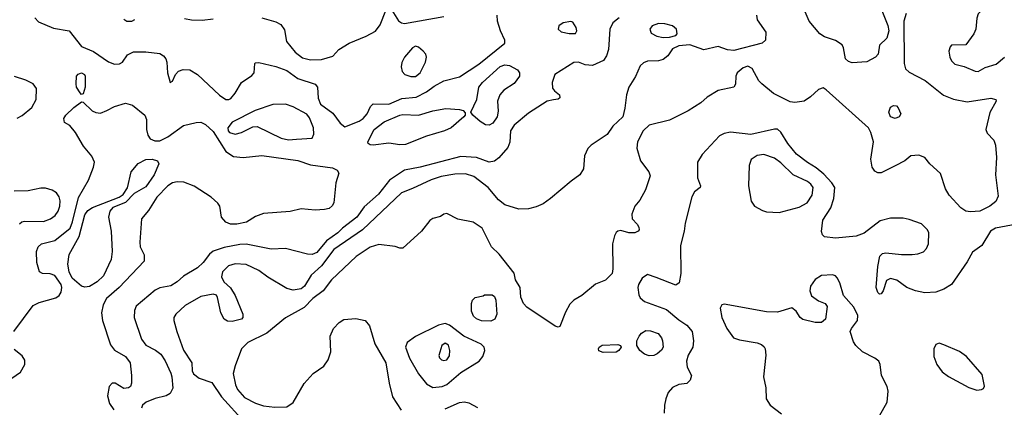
# Model space of a CAD drawing. Extents: x 1173029 to 1307123, y 522559 to 678521.
# Tile 418 of 623: x 1266080 to 1272361, y 601691 to 604165. Entities that reach past the tile are written whole.
import ezdxf

# ---------------------------------------------------------------- set-up
doc = ezdxf.new("R2010")
doc.units = 0

msp = doc.modelspace()

# ---------------------------------------------------------------- linework, layer by layer
at = {"layer": '0CON10XD'}
for points in [[(1272409.1, 604450.9), (1272315, 604422.7), (1272282.2, 604395), (1272271.5, 604365), (1272275.4, 604294.6), (1272252.4, 604257.6), (1272195, 604202), (1272185.5, 604175), (1272180.5, 604105), (1272167.5, 604075), (1272115, 604004), (1272025, 604002.5), (1272015, 603992.5), (1272006.2, 603965), (1272013.8, 603925), (1272023.2, 603903.2), (1272045, 603882), (1272105, 603866), (1272175, 603836.2), (1272195, 603834.2), (1272239.7, 603860.3), (1272308.3, 603881.7), (1272362, 603925)], [(1266176, 604176), (1266200.7, 604150.7), (1266295, 604111.2), (1266395, 604094.4), (1266475, 603994.6), (1266551.3, 603961.3), (1266646.3, 603896.3), (1266685, 603881.9), (1266717.1, 603882.9), (1266735, 603893.3), (1266768.8, 603941.2), (1266805, 603959.2), (1266885, 603959.5), (1266975, 603949.5), (1266998, 603935), (1267012.5, 603915), (1267019.2, 603895), (1267022, 603825), (1267040, 603765), (1267055, 603772.5), (1267073.9, 603816.1), (1267092.9, 603837.1), (1267123.2, 603846.8), (1267165, 603845.5), (1267215, 603815.6), (1267355, 603683.5), (1267395, 603655.6), (1267415, 603655.6), (1267427.3, 603662.7), (1267454.4, 603695.6), (1267495.5, 603765), (1267561.3, 603808.7), (1267576, 603825), (1267580, 603885), (1267585, 603890), (1267605, 603891.2), (1267715, 603866.5), (1267785, 603841.2), (1267855, 603788.9), (1267965, 603754.5), (1267980.4, 603735), (1267984.6, 603664.6), (1267998.1, 603625), (1268078.5, 603568.5), (1268125.3, 603505.3), (1268155, 603480.5), (1268245, 603518.3), (1268270.4, 603535), (1268296, 603565), (1268318.8, 603611.2), (1268335, 603627.5), (1268435, 603626.3), (1268517.6, 603662.4), (1268609, 603671), (1268676, 603704), (1268725, 603741.2), (1268786.1, 603773.9), (1268885, 603800.6), (1269008.3, 603881.7), (1269173.8, 604015), (1269175.4, 604035), (1269147.1, 604095), (1269128.1, 604155), (1269125.8, 604195)], [(1269903.9, 604176.1), (1269864.2, 604145.8), (1269844, 604105), (1269835.7, 603975), (1269824.2, 603935), (1269803.8, 603905), (1269735, 603872.2), (1269688, 603878), (1269645, 603894.3), (1269615, 603891.4), (1269493.3, 603815), (1269477.5, 603765), (1269478.3, 603728.3), (1269490.7, 603710.7), (1269523.3, 603685), (1269526.4, 603666.4), (1269515, 603658.8), (1269485.7, 603654.3), (1269445, 603644.4), (1269325, 603568.9), (1269235, 603491.5), (1269210.8, 603455), (1269206.7, 603383.3), (1269195, 603349.2), (1269137.3, 603282.7), (1269108, 603262), (1269075, 603255.4), (1268995, 603286.7), (1268895, 603293.1), (1268635, 603223), (1268535.4, 603204.6), (1268438.1, 603141.9), (1268368.7, 603051.3), (1268278.4, 602971.6), (1268231.8, 602905), (1268140.3, 602835), (1268110.5, 602805), (1268036.6, 602753.4), (1267975, 602679.5), (1267946.8, 602666.8), (1267915, 602669.2), (1267775, 602705.6), (1267685, 602701.2), (1267525, 602732.4), (1267485, 602730.5), (1267385, 602711.6), (1267315, 602687.7), (1267291, 602669), (1267250.9, 602615), (1267215, 602581.5), (1267125, 602529.4), (1267085, 602492.9), (1267045, 602467.5), (1266975, 602453.1), (1266945, 602438.5), (1266822.6, 602337.4), (1266811.5, 602308.5), (1266809.6, 602265), (1266857.3, 602127.3), (1266885, 602087.1), (1266946.8, 602056.8), (1266979.6, 602029.6), (1267007.4, 601987.4), (1267045, 601910), (1267050.8, 601885), (1267056.6, 601813.4), (1267040, 601780), (1267015.5, 601764.5), (1266945, 601748.5), (1266887.1, 601725), (1266864.3, 601705.7), (1266856.2, 601685)], [(1271734.6, 604205), (1271719.4, 604155), (1271722.5, 603885), (1271731.3, 603851.3), (1271755, 603830), (1271857.1, 603777.1), (1271972.4, 603682.4), (1272037.8, 603657.8), (1272125, 603641.3), (1272275, 603664), (1272306.2, 603655), (1272308.8, 603645), (1272268.2, 603571.8), (1272242.9, 603465), (1272250.9, 603440.9), (1272295, 603395.8), (1272304.6, 603365), (1272311.1, 603285), (1272305.4, 603175), (1272322, 603038), (1272306, 603005), (1272268, 602975), (1272205, 602942.7), (1272145, 602939.1), (1272115, 602943.5), (1272084, 602964), (1272010, 603045), (1271985.6, 603085), (1271953.2, 603183.2), (1271886.2, 603245), (1271853.3, 603285), (1271815, 603300), (1271765, 603296.7), (1271725.8, 603264.2), (1271665, 603232.5), (1271575, 603187.1), (1271555, 603187.1), (1271535, 603199.2), (1271518.1, 603225), (1271509.5, 603275), (1271526.5, 603385), (1271510, 603445), (1271495.4, 603475), (1271225, 603717.8), (1271205, 603730), (1271175, 603720.5), (1271125, 603672.7), (1271085, 603645.5), (1271025, 603637.3), (1270995, 603640), (1270888, 603695), (1270814.7, 603754.7), (1270795.3, 603775.3), (1270752.8, 603852.8), (1270725, 603868.8), (1270695, 603858.8), (1270657.8, 603825), (1270648.6, 603805), (1270646.6, 603753.4), (1270635, 603734), (1270535, 603713.5), (1270465, 603670.6), (1270425.3, 603634.7), (1270345, 603582.5), (1270225.5, 603524.5), (1270095, 603491.4), (1270057.5, 603455), (1270020.4, 603385), (1270017.1, 603345), (1270040.4, 603265), (1270094.4, 603195), (1270101.7, 603168.3), (1270071.3, 603078.7), (1270035.8, 603014.2), (1270004, 602975), (1269986, 602925), (1269986.7, 602895), (1270019.7, 602859.7), (1270030.5, 602840.5), (1270031.2, 602825), (1270026.2, 602815), (1270005, 602804.4), (1269965, 602805.8), (1269915, 602820), (1269895, 602816.2), (1269885, 602806.7), (1269873.6, 602786.4), (1269861.1, 602735), (1269863.8, 602575), (1269858.5, 602545), (1269816.9, 602503.1), (1269753, 602477), (1269665, 602404.7), (1269614.8, 602375.2), (1269589.7, 602350.3), (1269561.7, 602298.3), (1269525, 602207.5), (1269515, 602202.9), (1269495, 602210), (1269315, 602330.8), (1269293.2, 602353.2), (1269276.2, 602395), (1269273.3, 602455), (1269242.5, 602505), (1269235, 602547.5), (1269138.6, 602668.6), (1269090.8, 602715), (1269031.2, 602835), (1268973, 602873), (1268875, 602893.1), (1268805, 602927.5), (1268785, 602923.3), (1268765, 602908.8), (1268715, 602896), (1268697, 602883), (1268642.9, 602815), (1268525, 602708), (1268505, 602706.2), (1268475, 602718), (1268371.2, 602731.2), (1268315, 602714.4), (1268225.8, 602654.2), (1268069.6, 602505), (1268015.6, 602434.4), (1267950.3, 602385), (1267895, 602327.5), (1267776.5, 602263.5), (1267655.6, 602165), (1267535.7, 602105), (1267495.6, 602065), (1267454.1, 601955.9), (1267442.6, 601907.4), (1267457.5, 601835), (1267469.7, 601805), (1267515, 601754), (1267585, 601717.7), (1267635, 601701.8), (1267707.1, 601692.9)], [(1267625, 604177.1), (1267715, 604150.5), (1267745.4, 604135.4), (1267769.3, 604099.3), (1267782.9, 604025), (1267837.6, 603957.6), (1267885, 603920.9), (1267935, 603909.6), (1268005, 603911.8), (1268077.2, 603932.8), (1268116.7, 603975), (1268182, 604015), (1268291, 604059), (1268349, 604091), (1268378.6, 604131.4), (1268415, 604224.3)], [(1268455, 604226.9), (1268497.3, 604157.3), (1268515, 604145.3), (1268535, 604141.8), (1268785, 604185.4)], [(1270780, 604195), (1270783.5, 604163.5), (1270840, 604085), (1270838, 604035), (1270816.2, 604015), (1270635, 603968.7), (1270595, 603973.6), (1270535, 603994.2), (1270445, 603973.3), (1270355, 604004.2), (1270285, 603998.8), (1270245, 603978.8), (1270214, 603935), (1270185, 603910.8), (1270155, 603902.2), (1270085, 603900.4), (1270059.3, 603890.7), (1270038.4, 603871.6), (1270007.5, 603802.5), (1269965.3, 603735), (1269950.7, 603685), (1269939.8, 603600.2)], [(1271575.3, 604235.3), (1271617.6, 604127.6), (1271624.6, 604095), (1271612.4, 604047.6), (1271565, 604002.5), (1271555.8, 603945), (1271540, 603925), (1271485, 603896.7), (1271389.7, 603889.7), (1271367.3, 603897.3), (1271348.8, 603915), (1271336, 603985), (1271326, 604005), (1271285, 604032.5), (1271215, 604055.5), (1271183.8, 604073.8), (1271115.2, 604155.2), (1271091.5, 604215)], [(1266745, 604168.6), (1266763.8, 604155), (1266795, 604155.7), (1266813.6, 604166.4)], [(1267131.7, 604171.7), (1267175, 604164.6), (1267245, 604162.2), (1267315, 604171.4)], [(1269625, 604077.5), (1269633.8, 604095), (1269630.8, 604115), (1269609.5, 604149.5), (1269595, 604154), (1269547.5, 604145), (1269519.4, 604125), (1269515.6, 604105), (1269535, 604088.2), (1269585, 604077.8), (1269625, 604077.5)], [(1270185, 604051.8), (1270225, 604054.3), (1270265, 604063.3), (1270274.1, 604075.9), (1270269.2, 604105), (1270244.2, 604125.8), (1270195, 604138.9), (1270155, 604140.8), (1270115, 604125.5), (1270099.4, 604105), (1270109.2, 604079.2), (1270145, 604059.1), (1270185, 604051.8)], [(1268575, 603801.8), (1268605, 603802.1), (1268635.4, 603825), (1268667.9, 603895), (1268675.5, 603925), (1268670.5, 603945), (1268654.7, 603964.7), (1268625, 603989.4), (1268605, 603997.1), (1268585, 603985.6), (1268535.7, 603925), (1268517.9, 603892.1), (1268513.1, 603865), (1268519.4, 603835), (1268538, 603815), (1268575, 603801.8)], [(1269075, 603491.8), (1269052, 603495), (1269016.9, 603515), (1268970, 603555), (1268957.5, 603575), (1268995.7, 603655), (1269009.6, 603735), (1269031.8, 603765), (1269145, 603866.1), (1269175, 603877.5), (1269205, 603873.6), (1269255.6, 603845), (1269269.4, 603825), (1269268.1, 603805), (1269235, 603758), (1269168, 603715), (1269143.3, 603685), (1269129.1, 603645), (1269131.7, 603581.7), (1269125.3, 603545), (1269097.5, 603505), (1269075, 603491.8)], [(1266064.2, 603535.8), (1266096.8, 603553.2), (1266157.8, 603605), (1266185.5, 603655), (1266188.2, 603725), (1266166.1, 603756.1), (1266120.1, 603780.1), (1266046.4, 603803.6)], [(1266475, 603687.5), (1266465, 603697.5), (1266443.3, 603735), (1266440, 603755), (1266442.5, 603805), (1266452.7, 603817.3), (1266475, 603825.8), (1266493.3, 603815), (1266498, 603805), (1266497.5, 603735), (1266485, 603692.5), (1266475, 603687.5)], [(1266043.5, 602175), (1266165, 602341.4), (1266205, 602361.1), (1266310.9, 602389.1), (1266332.1, 602405), (1266344, 602426), (1266348.7, 602455), (1266343.9, 602475), (1266305, 602533.3), (1266275, 602544.3), (1266225, 602546), (1266205.9, 602555.9), (1266188.6, 602615), (1266187.1, 602685), (1266198.6, 602715), (1266220, 602735), (1266305, 602756.7), (1266401.4, 602835), (1266417.2, 602875), (1266455, 603030.6), (1266518.9, 603141.1), (1266551.1, 603225), (1266556.5, 603255), (1266540.5, 603295), (1266487.6, 603357.6), (1266435.4, 603445.4), (1266399.5, 603489.5), (1266365, 603510), (1266362.5, 603535), (1266374.1, 603555.9), (1266424.5, 603605.5), (1266475, 603641.2), (1266485, 603638.8), (1266543.4, 603583.4), (1266565, 603572.7), (1266595, 603567.7), (1266636.9, 603585), (1266685, 603611.8), (1266755, 603631.5), (1266798.7, 603618.7), (1266878.1, 603555), (1266888.9, 603528.9), (1266890, 603465), (1266897.9, 603427.9), (1266913.3, 603405), (1266942.2, 603392.2), (1266975, 603392.7), (1267025, 603417.8), (1267125, 603489.5), (1267205, 603510), (1267235, 603511.4), (1267266.2, 603496.2), (1267315, 603451.8), (1267394.8, 603324.8), (1267445, 603291.5), (1267505, 603285.6), (1267625, 603299.4), (1267854.5, 603265.5), (1267935, 603239.7), (1268075, 603220)], [(1267795, 603397.7), (1267845, 603403.5), (1267945, 603410), (1267957.1, 603435), (1267953.5, 603475), (1267928.8, 603538.8), (1267911.5, 603561.5), (1267825, 603609.7), (1267775, 603626.1), (1267695, 603624.6), (1267582, 603585), (1267435, 603512.2), (1267407.5, 603475), (1267410.4, 603455), (1267419.5, 603445), (1267455, 603435.4), (1267496, 603445), (1267567.9, 603482.1), (1267595, 603484.3), (1267749.1, 603409.1), (1267795, 603397.7)], [(1271665, 603534.4), (1271635, 603544.2), (1271624.4, 603575), (1271635, 603606.2), (1271655, 603618), (1271672.5, 603615), (1271685, 603603.3), (1271700, 603565), (1271691.2, 603545), (1271665, 603534.4)], [(1269939.8, 603600.2), (1269927.9, 603545), (1269864.7, 603485.3), (1269827.7, 603432.3), (1269726, 603365), (1269705, 603343.8), (1269683.2, 603296.8), (1269675.8, 603214.2), (1269654, 603175), (1269597.5, 603135), (1269466.1, 603023.9), (1269419.2, 602990.8), (1269375, 602970.4), (1269325, 602957.1), (1269265, 602956.4), (1269175, 602982.7), (1269135.5, 603015), (1269068.9, 603095), (1268976.9, 603165), (1268925, 603181.4), (1268855, 603180.2), (1268768, 603165), (1268705, 603144.1), (1268585, 603088.5), (1268515, 603059.6), (1268266.1, 602823.9), (1268085, 602698.4), (1268005, 602594), (1267939.5, 602535), (1267896.2, 602465), (1267875, 602447.5), (1267825, 602439.5), (1267785, 602448.8), (1267663, 602523), (1267605.3, 602565.3), (1267525, 602603.6), (1267455, 602607.9), (1267412.5, 602595), (1267373.6, 602556.4), (1267366.9, 602525), (1267383.1, 602493.1), (1267425, 602453.8), (1267454.6, 602404.6), (1267504, 602285), (1267503.8, 602265), (1267495, 602254.2), (1267435, 602240), (1267405, 602242), (1267385, 602253.8), (1267364.2, 602295), (1267342.5, 602392.5), (1267335, 602406.7), (1267315, 602414), (1267235, 602398.2), (1267135, 602340.4), (1267075.4, 602285), (1267063.8, 602265), (1267062.9, 602245), (1267081.8, 602175), (1267125, 602057.1), (1267178, 601975), (1267180.8, 601925), (1267188, 601905), (1267225, 601877.8), (1267305, 601849.2), (1267367.5, 601757.5), (1267515, 601597.5)], [(1268335, 603364.2), (1268315, 603366.7), (1268302.5, 603375), (1268300, 603385), (1268340.5, 603465), (1268405, 603512.9), (1268505, 603555.3), (1268525, 603560.3), (1268625, 603555.4), (1268715, 603582.7), (1268797.6, 603597.6), (1268885, 603591.2), (1268910, 603585), (1268921.7, 603571.7), (1268922.5, 603555), (1268912.5, 603545), (1268832.5, 603475), (1268790, 603455), (1268675, 603422.5), (1268541.2, 603368.8), (1268505, 603366.4), (1268435, 603377.5), (1268335, 603364.2)], [(1272475, 602866.5), (1272305, 602833.8), (1272272.2, 602815), (1272216.9, 602725), (1272157.7, 602682.3), (1272125, 602620.8), (1272025, 602476.2), (1271975, 602445.7), (1271924.5, 602425.5), (1271855, 602422.5), (1271795, 602434.4), (1271740, 602455), (1271675, 602502), (1271635, 602513.8), (1271609.3, 602500.7), (1271588, 602435), (1271575, 602416.7), (1271565, 602413.8), (1271555, 602423.3), (1271543.3, 602455), (1271555, 602590), (1271566.2, 602655), (1271585, 602673.8), (1271605, 602678), (1271705, 602667.5), (1271772.6, 602667.4), (1271808.7, 602671.3), (1271845.8, 602684.2), (1271864, 602705), (1271877.1, 602735), (1271879.4, 602805), (1271871.4, 602825), (1271831.9, 602861.9), (1271755, 602890.5), (1271715, 602899.5), (1271635, 602899.4), (1271568.7, 602881.3), (1271467, 602803), (1271417.1, 602782.9), (1271285, 602770.5), (1271215, 602778.8), (1271201.1, 602791.1), (1271194.4, 602814.4), (1271204.2, 602885), (1271255.5, 602964.5), (1271272.9, 603025), (1271279.1, 603095), (1271261.5, 603125), (1271209.3, 603179.3), (1271160.3, 603220.3), (1271105, 603254.7), (1271035, 603307.3), (1270980.4, 603375), (1270935, 603446.9), (1270915, 603465.7), (1270895, 603467.1), (1270745, 603433.3), (1270615, 603447.1), (1270575, 603438.1), (1270545, 603422.9), (1270432.9, 603305), (1270404.3, 603255), (1270403.8, 603155), (1270423.3, 603105), (1270420, 603095), (1270384.2, 603065.8), (1270368, 603035), (1270324.4, 602865.6), (1270318.1, 602815), (1270295.3, 602724.7), (1270298.5, 602545), (1270288, 602485), (1270265, 602471.2), (1270140.5, 602519.5), (1270085, 602538.8), (1270051.4, 602515), (1270026.9, 602475), (1270023.3, 602455), (1270029.7, 602409.7), (1270039.1, 602389.1), (1270066.4, 602366.4), (1270206.2, 602316.2), (1270285, 602250), (1270336.6, 602216.6), (1270369.5, 602175), (1270378.5, 602115), (1270373.1, 602075), (1270344.6, 602025), (1270334, 601985), (1270337.5, 601947.5), (1270365.8, 601895), (1270358, 601865), (1270335.8, 601844.2), (1270285, 601837.5), (1270245, 601817.5), (1270217.1, 601785), (1270201.9, 601745), (1270192.5, 601705), (1270191.5, 601655)], [(1270925, 602934.6), (1271051.8, 602968.2), (1271103.2, 602996.8), (1271134.6, 603045), (1271141.8, 603095), (1271127.7, 603115), (1271105, 603131.8), (1271014.8, 603174.8), (1270935, 603252.3), (1270895, 603282.3), (1270827.5, 603305), (1270785, 603299.1), (1270746.3, 603273.7), (1270732.7, 603235), (1270729.2, 603105), (1270746.2, 603006.2), (1270767.5, 602975), (1270817.9, 602947.9), (1270845, 602939.6), (1270925, 602934.6)], [(1266495, 602458.9), (1266475, 602464.4), (1266415.5, 602515), (1266395.3, 602555), (1266386.7, 602605), (1266395, 602667.5), (1266458.5, 602781.5), (1266495, 602920.5), (1266515, 602946.4), (1266545, 602967.5), (1266715, 603032), (1266739.8, 603050.2), (1266768.7, 603091.3), (1266792.1, 603195), (1266835, 603247.1), (1266885, 603272.3), (1266924.5, 603274.5), (1266960, 603265), (1266967.5, 603245), (1266937.7, 603175), (1266885, 603097.9), (1266811.2, 603055), (1266755, 602997.5), (1266674.3, 602965.7), (1266655, 602943.3), (1266645.6, 602905), (1266663.8, 602815), (1266670, 602685), (1266663.5, 602635), (1266615, 602530), (1266575, 602491.5), (1266525, 602463.5), (1266495, 602458.9)], [(1268075, 603220), (1268105.6, 603205.6), (1268115.8, 603185), (1268096.7, 603123.3), (1268083.4, 602996.6), (1268073.4, 602976.6), (1268055, 602960.8), (1268025, 602952.9), (1267965, 602950), (1267875, 602957.5), (1267805, 602941.5), (1267635, 602927.3), (1267585, 602909.5), (1267527, 602873), (1267465, 602860.6), (1267425, 602860), (1267395, 602873.3), (1267366.7, 602905), (1267356.7, 602975), (1267343.3, 602995), (1267301.7, 603031.7), (1267193.7, 603103.7), (1267127.8, 603127.8), (1267085, 603130.4), (1267055, 603123.1), (1267025.5, 603105), (1266955, 603032.7), (1266902.1, 602947.9), (1266858.1, 602895), (1266845.6, 602745), (1266849.4, 602715), (1266874.5, 602664.5), (1266874.4, 602625), (1266715, 602457.1), (1266633.9, 602385), (1266612.1, 602345), (1266601.8, 602295), (1266607.3, 602245), (1266659.5, 602089.5), (1266685.5, 602055.5), (1266755.8, 602015), (1266784.3, 601975), (1266793.8, 601895), (1266793.8, 601845), (1266786.2, 601825), (1266775, 601816.2), (1266745, 601812), (1266690, 601845), (1266670, 601845), (1266650, 601825), (1266640, 601765), (1266652, 601715), (1266681.4, 601675)], [(1266078.1, 602861.9), (1266094.4, 602875.6), (1266110.5, 602879.5), (1266231.9, 602878.1), (1266276.6, 602893.4), (1266305.6, 602915), (1266325, 602942.5), (1266336.7, 602975), (1266338.9, 603008.9), (1266332.7, 603035), (1266315, 603060.6), (1266286.9, 603076.9), (1266245, 603090), (1266215, 603089.6), (1266135, 603072.7), (1266045, 603070)], [(1271565, 601636.7), (1271613.8, 601725), (1271620, 601795), (1271614, 601825), (1271577.1, 601895), (1271568.6, 601965), (1271560.8, 601985), (1271536.2, 602005), (1271456, 602046), (1271414.4, 602085), (1271398.3, 602108.3), (1271377.5, 602175), (1271385.7, 602195), (1271424.5, 602245), (1271426.9, 602276.9), (1271401.4, 602331.4), (1271335.6, 602405.6), (1271312.2, 602485), (1271295, 602518.8), (1271285, 602530), (1271265, 602537.1), (1271195, 602533.1), (1271153.9, 602506.1), (1271124.1, 602464.1), (1271120, 602435), (1271131.9, 602401.9), (1271175, 602372), (1271217.5, 602355), (1271231.2, 602335), (1271221.4, 602255), (1271195, 602233.1), (1271155, 602232.2), (1271075, 602250.8), (1271058.8, 602265), (1271033.3, 602305), (1271006.1, 602326.1), (1270915, 602298.9), (1270845, 602300), (1270575, 602348.8), (1270560, 602345), (1270549.2, 602325), (1270560, 602265), (1270591.1, 602195), (1270634.6, 602134.6), (1270671.7, 602121.7), (1270785, 602102.9), (1270812.7, 602092.7), (1270828.3, 602078.3), (1270835.8, 602065), (1270839.4, 602025), (1270824.2, 601885), (1270839.4, 601815), (1270841.9, 601745), (1270866.9, 601705), (1270939.2, 601649.1)], [(1269085, 602241.9), (1269025, 602244.4), (1268995, 602255.8), (1268975, 602273.8), (1268962.9, 602305), (1268962.5, 602355), (1268968.8, 602375), (1268985, 602391.2), (1269037.5, 602402.5), (1269045, 602410), (1269095, 602410), (1269108.3, 602398.3), (1269117.5, 602375), (1269123.8, 602285), (1269111.2, 602255), (1269085, 602241.9)], [(1267707.1, 601692.9), (1267784.6, 601695.4), (1267825, 601721.9), (1267895, 601843.8), (1267952.6, 601907.4), (1268021.2, 601955), (1268048, 601995), (1268064.3, 602045), (1268061.5, 602145), (1268081.1, 602195), (1268117.6, 602232.4), (1268148.1, 602251.9), (1268225, 602258.9), (1268284.6, 602244.6), (1268311.2, 602211.2), (1268346.4, 602096.4), (1268416.2, 601975), (1268436.1, 601845), (1268458, 601758), (1268513.9, 601673.9)], [(1268715, 601817.5), (1268775, 601824.6), (1268805, 601837.7), (1268895, 601914.1), (1269010.5, 601985), (1269034.5, 602015), (1269046.9, 602055), (1269042.9, 602075), (1269024.3, 602095), (1268913.3, 602145), (1268821.8, 602215), (1268795, 602226.5), (1268751.4, 602215), (1268605, 602143.1), (1268552, 602105), (1268540.8, 602075), (1268567.1, 602005), (1268623.3, 601905), (1268675, 601841.4), (1268715, 601817.5)], [(1270095, 602019.4), (1270065, 602031.1), (1270035.6, 602055), (1270017.1, 602085), (1270017.1, 602115), (1270031.4, 602145), (1270046, 602165), (1270075, 602181.9), (1270105, 602180.5), (1270152.6, 602162.6), (1270174.2, 602135), (1270181.4, 602115), (1270184.2, 602075), (1270174.4, 602055.6), (1270147.6, 602032.4), (1270125, 602022.9), (1270095, 602019.4)], [(1265877.6, 601772.4), (1266086, 601915), (1266112.5, 601965), (1266113, 601993), (1266095, 602019.2), (1266045, 602060.8)], [(1268785, 601990.6), (1268805, 601994.4), (1268820.9, 602019.1), (1268824.6, 602055), (1268815, 602087.1), (1268795, 602100.5), (1268773.6, 602085), (1268753, 602023), (1268757.1, 602007.1), (1268771.2, 601995), (1268785, 601990.6)], [(1269801.7, 602041.7), (1269775, 602052.5), (1269772.5, 602065), (1269776.7, 602075), (1269795, 602088), (1269895, 602093.3), (1269912.5, 602085), (1269917.5, 602075), (1269902.5, 602055), (1269885, 602044), (1269801.7, 602041.7)], [(1272185, 601800), (1272215, 601804.2), (1272227.8, 601812.2), (1272234.1, 601825.9), (1272220.5, 601900.5), (1272120.6, 602015), (1272075, 602048.1), (1271975, 602090), (1271945, 602100), (1271925, 602092.5), (1271910.8, 602065), (1271910.8, 602015), (1271930.6, 601965), (1271965, 601917.5), (1272005, 601888.9), (1272135, 601818.1), (1272185, 601800)], [(1268795, 601682.2), (1268885, 601723.1), (1268917, 601727), (1268945, 601720), (1268999.5, 601689.5)]]:
    msp.add_lwpolyline(points, dxfattribs=at)

doc.saveas('drawing.dxf')
